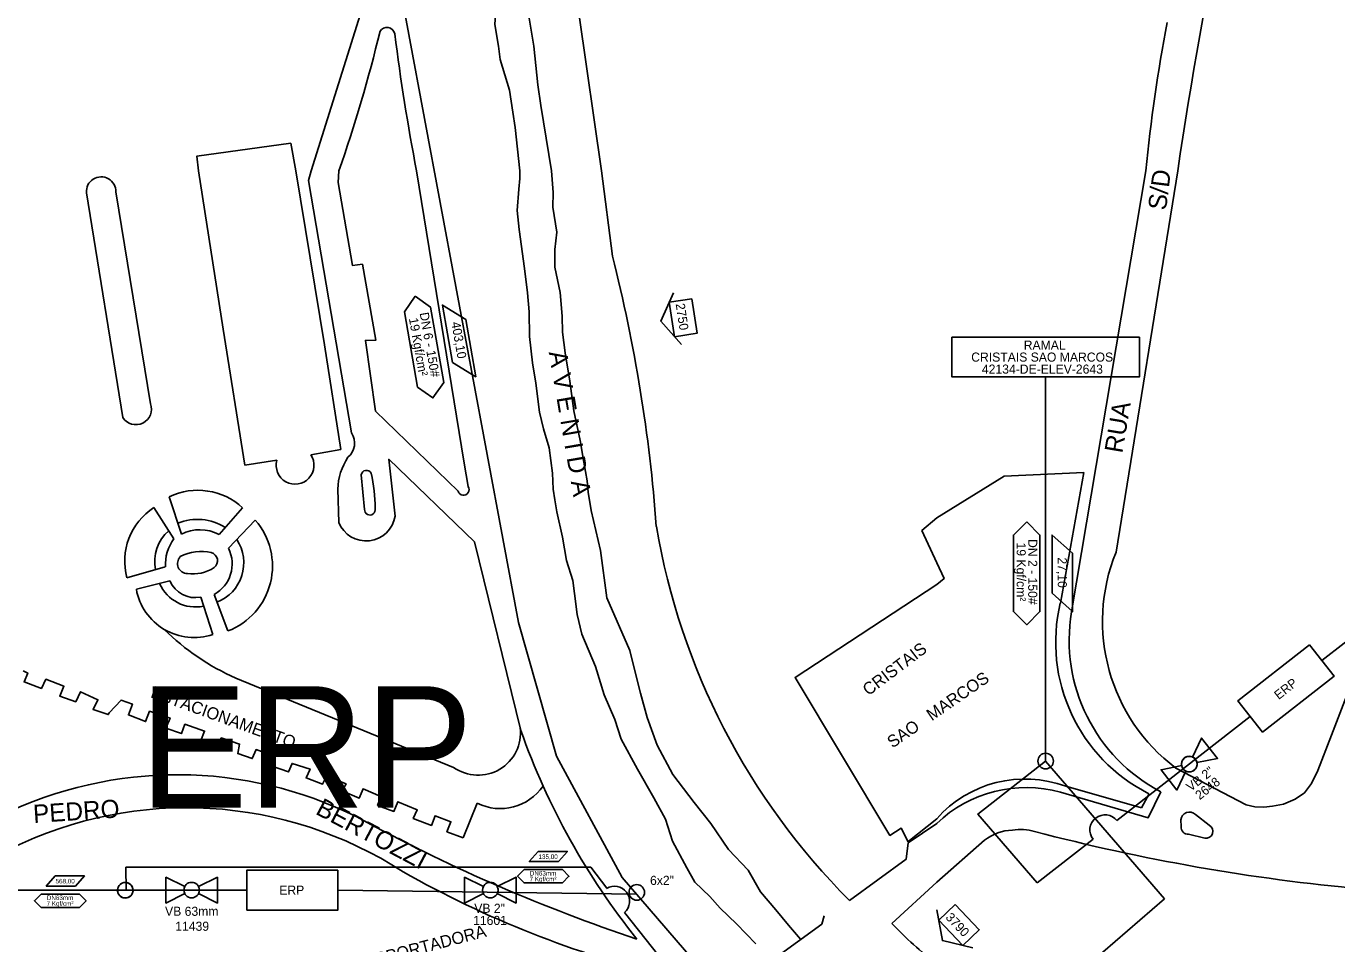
# Model space of a CAD drawing. Extents: x 325709 to 364434, y 7573432 to 7597073.
# Drawn here: x 334181.1 to 334613.3, y 7590747 to 7591049.6 of the extents above; entities that cross this region are included whole.
import ezdxf

# ---------------------------------------------------------------- set-up
doc = ezdxf.new("R2010")
doc.units = 0
for name, color, linetype in [('EDIFEXISTENT', 7, 'Continuous'), ('EDIFIDENTIF', 7, 'Continuous'), ('EDIFOBRAEXIS', 7, 'Continuous'), ('FORMATO', 7, 'Continuous'), ('LIMITE_BAIRROS_MUNICIPIOS', 7, 'Continuous'), ('LOGRADOURO', 7, 'Continuous'), ('LOGRADOURO_TEXTO', 7, 'Continuous'), ('NUM_REF', 7, 'Continuous'), ('SIMBOLO', 7, 'Continuous'), ('TEXTO', 7, 'Continuous'), ('TUBO_ACO_GN_2', 7, 'Continuous'), ('TUBO_ACO_GN_6', 7, 'Continuous'), ('TUBO_PEAD_GN_63', 7, 'Continuous'), ('VALVULA_ACO_2', 7, 'Continuous'), ('VALVULA_PEAD_63', 7, 'Continuous'), ('VES - BLOQUEIIO', 7, 'Continuous')]:
    doc.layers.add(name, color=color, linetype=linetype)

# ---------------------------------------------------------------- blocks, each defined once
blk = doc.blocks.new('VALVULA_ACO_2')
at = {"layer": 'VALVULA_ACO_2'}
for points in [[(-1.14, 0.57), (-4.25, 2.13), (-4.25, -2.13), (-1.14, -0.57)], [(-1.14, -0.57), (-4.25, -2.13), (-4.25, 2.13), (-1.14, 0.57)], [(1.14, -0.57), (4.25, -2.13), (4.25, 2.13), (1.14, 0.57)], [(1.14, -0.57), (4.25, -2.13), (4.25, 2.13), (1.14, 0.57)]]:
    blk.add_lwpolyline(points, dxfattribs=at)
blk.add_circle((0, 0), 1.28, dxfattribs=at)
for start, end in [(90, 270), (153.4349, 206.5651), (270, 90), (0, 26.5651), (333.4349, 0)]:
    blk.add_arc((0, 0), 1.28, start, end, dxfattribs=at)
blk = doc.blocks.new('INTERLIGACAO')
at = {"layer": 'SIMBOLO'}
blk.add_circle((0, 0), 1.28, dxfattribs=at)
for start, end in [(0, 180), (180, 0)]:
    blk.add_arc((0, 0), 1.28, start, end, dxfattribs=at)
blk = doc.blocks.new('VALVULA_PEAD_DN_63')
at = {"layer": 'VALVULA_PEAD_63'}
for points in [[(-1.14, 0.57), (-4.25, 2.13), (-4.25, -2.13), (-1.14, -0.57)], [(-1.14, -0.57), (-4.25, -2.13), (-4.25, 2.13), (-1.14, 0.57)], [(1.14, -0.57), (4.25, -2.13), (4.25, 2.13), (1.14, 0.57)], [(1.14, -0.57), (4.25, -2.13), (4.25, 2.13), (1.14, 0.57)]]:
    blk.add_lwpolyline(points, dxfattribs=at)
blk.add_circle((0, 0), 1.28, dxfattribs=at)
for start, end in [(90, 270), (153.4349, 206.5651), (270, 90), (0, 26.5651), (333.4349, 0)]:
    blk.add_arc((0, 0), 1.28, start, end, dxfattribs=at)
blk = doc.blocks.new('NUM_REF')
at = {"layer": 'NUM_REF'}
blk.add_lwpolyline([(-4.3125, 0.9375), (0, 3.75), (4.3125, 0.9375)], dxfattribs=at)
blk.add_lwpolyline([(2.875, -1.875), (2.875, 1.875), (-2.875, 1.875), (-2.875, -1.875)], close=True, dxfattribs=at)

msp = doc.modelspace()

# ---------------------------------------------------------------- linework, layer by layer
at = {"layer": 'EDIFEXISTENT'}
for p, q in [((334246.07, 7590949.69), (334237.94, 7591001.94)), ((334270.04, 7591001.91), (334279.45, 7590944.56)), ((334253.27, 7590904.86), (334246.07, 7590949.69)), ((334279.45, 7590944.56), (334284.91, 7590910.07)), ((334284.91, 7590910.07), (334275, 7590908.28)), ((334263.79, 7590906.5), (334253.27, 7590904.86)), ((334481.39, 7590887.53), (334503.61, 7590901.23)), ((334503.61, 7590901.23), (334529.91, 7590902.51)), ((334529.91, 7590902.51), (334522.18, 7590859.4)), ((334548.93, 7590791.83), (334523.95, 7590798.97)), ((334551.42, 7590796.53), (334548.93, 7590791.83)), ((334481.39, 7590788.27), (334471.91, 7590780.68))]:
    msp.add_line(p, q, dxfattribs=at)
for points in [[(334237.94, 7591001.94), (334237.37, 7591006.77), (334268.38, 7591011.06), (334270.04, 7591001.91)], [(334481.39, 7590872.71), (334476.54, 7590883.31), (334481.39, 7590887.53)], [(334481.39, 7590872.71), (334483.91, 7590867.51), (334481.39, 7590865.57)], [(334471.94, 7590780.7), (334469.69, 7590785.13), (334465.95, 7590782.79), (334434.67, 7590834.85), (334481.39, 7590865.57)], [(334417.87, 7590736.5), (334419.49, 7590736.06), (334443.51, 7590753.51), (334444.25, 7590756.28)]]:
    msp.add_lwpolyline(points, dxfattribs=at)
for centre, radius, start, end in [((334269.8, 7590904.83), 6.24, 164.4668, 33.5396), ((334576.48, 7590846.42), 55.84, 166.5585, 243.3272), ((334510.47, 7590762.6), 38.78, 69.6644, 138.5649)]:
    msp.add_arc(centre, radius, start, end, dxfattribs=at)
at = {"layer": 'EDIFOBRAEXIS'}
for p, q in [((334212.94, 7590920.62), (334200.97, 7590994.74)), ((334210.72, 7590994.97), (334222.14, 7590925.14)), ((334292.71, 7590890.3), (334291.63, 7590901.66)), ((334228.28, 7590894.45), (334232.29, 7590882.12)), ((334223.26, 7590890.86), (334229.84, 7590880.58)), ((334244.73, 7590881.99), (334252.5, 7590890.84)), ((334247.81, 7590877.45), (334256.67, 7590886.71)), ((334227, 7590871.32), (334214.33, 7590867.69)), ((334217.44, 7590863.93), (334228.53, 7590866.76)), ((334238.68, 7590861.36), (334242.63, 7590849.05)), ((334247.65, 7590850.19), (334243.06, 7590862.23)), ((334322.06, 7590805.19), (334250.21, 7590834.67)), ((334329.89, 7590793.39), (334325.26, 7590781.95)), ((334566.75, 7590789.61), (334571.24, 7590786.13)), ((334562.01, 7590785.66), (334561.93, 7590787.87)), ((334569.81, 7590781.87), (334564.46, 7590783.15))]:
    msp.add_line(p, q, dxfattribs=at)
for points in [[(334319.35, 7591127.91), (334318.18, 7591124), (334319.02, 7591117.4), (334328.94, 7591080.36), (334329.68, 7591074.19), (334330.23, 7591070.71), (334330.99, 7591069.38), (334331.65, 7591068.47), (334336.09, 7591056.76), (334335.67, 7591050.17), (334336.9, 7591043.02), (334337.43, 7591038.68), (334340.55, 7591028.6), (334341.61, 7591021.27), (334342.37, 7591016.29), (334343.87, 7591001.91)], [(334331.18, 7591125.99), (334330.86, 7591119.87), (334332.09, 7591115.84), (334332.97, 7591102.1), (334335.4, 7591096.16), (334337.87, 7591088.96), (334340.99, 7591081.26), (334343.85, 7591070.09), (334346.25, 7591056.9), (334348.55, 7591043.04), (334349.85, 7591030.29), (334350.82, 7591023.47), (334354.38, 7591001.91)], [(334323.53, 7590896.26), (334296.36, 7590922.74), (334293, 7590946.02), (334296.37, 7590946.1), (334291.98, 7590971.14), (334288.73, 7590970.68), (334284.05, 7590998.11), (334284.19, 7591001.91)], [(334309.86, 7591001.91), (334325.51, 7590905.54), (334326.89, 7590897.82)], [(334343.87, 7591001.91), (334343.88, 7590999.37), (334343.58, 7590995.94), (334343.08, 7590988.84), (334343.69, 7590982.6), (334345.5, 7590969.69), (334346.43, 7590961.71), (334347.04, 7590955.4), (334347.11, 7590947.26), (334348.08, 7590938.59), (334349.2, 7590931.88), (334350.37, 7590922.41), (334351.71, 7590916.87), (334353.56, 7590910.54), (334354.73, 7590902.29), (334354.86, 7590896.92), (334355.46, 7590893.47), (334356.1, 7590889.49), (334358.02, 7590881.14), (334359.31, 7590873.44), (334361.39, 7590866.82), (334361.94, 7590862.54), (334362.86, 7590855.67), (334364.39, 7590849.12), (334368.84, 7590838.43), (334371.68, 7590829.17), (334375.2, 7590820.96), (334377.31, 7590814.46), (334382.67, 7590804.64), (334388.13, 7590795.15), (334391.96, 7590788.14), (334394.31, 7590780.83), (334399.02, 7590772.12), (334401.6, 7590767.32), (334406.59, 7590762.65), (334409.99, 7590758.75), (334415.36, 7590753.62), (334421.71, 7590747.01)], [(334354.38, 7591001.91), (334354.95, 7590994.8), (334354.79, 7590989.95), (334356.1, 7590981.7), (334355.44, 7590975.96), (334355.41, 7590970.13), (334357.18, 7590961.82), (334357.83, 7590954.05), (334358.03, 7590948.72), (334358.82, 7590941.91), (334360.4, 7590932.61), (334361.73, 7590922.79), (334363.76, 7590913.04), (334365.02, 7590905.9), (334366.13, 7590899.7), (334366.44, 7590896.02), (334367.48, 7590889.97), (334370.49, 7590876.78), (334372.65, 7590861.13), (334380.18, 7590843.8), (334382.41, 7590834.84), (334383.67, 7590829.63), (334385.95, 7590821.64), (334389.25, 7590812.48), (334394.4, 7590802.82), (334401.43, 7590793.59), (334406.96, 7590786.72), (334412.77, 7590778.12), (334419.27, 7590771.33), (334423.33, 7590764.21), (334428.38, 7590758.22), (334432.51, 7590753.16), (334436.48, 7590748.58)], [(334208.53, 7590823.24), (334208.18, 7590822.63), (334203.19, 7590824.34), (334204.74, 7590827.5), (334198.98, 7590830.17), (334197.43, 7590826.86), (334192.19, 7590828.65), (334193.53, 7590831.96), (334187.6, 7590834.29), (334186.12, 7590831.26), (334180.42, 7590833.4), (334181.64, 7590836.28), (334180.06, 7590837.1)], [(334325.26, 7590781.95), (334319.87, 7590783.96), (334321.19, 7590787.25), (334315.94, 7590789.24), (334314.77, 7590786.08), (334308.79, 7590788.39), (334310.09, 7590791.17), (334303.64, 7590793.86), (334302.4, 7590790.7), (334297, 7590792.66), (334298.12, 7590795.62), (334292.21, 7590798.18), (334290.94, 7590795.1), (334285.31, 7590797.42), (334286.59, 7590799.74), (334280.1, 7590802.35), (334278.87, 7590799.7), (334273.4, 7590801.71), (334274.72, 7590804.64), (334268.79, 7590806.5), (334267.65, 7590803.7), (334261.56, 7590805.78), (334263.14, 7590808.81), (334256.93, 7590811.07), (334255.68, 7590808.12), (334250.87, 7590809.78), (334251.51, 7590812.88), (334245.42, 7590814.94), (334244.33, 7590812.19), (334238.68, 7590814.02), (334239.97, 7590817.2), (334233.46, 7590819.41), (334232.31, 7590816.35), (334227.12, 7590818.19), (334228.57, 7590821.45), (334221.82, 7590823.73), (334220.48, 7590820.3), (334214.8, 7590822.51), (334216.12, 7590826.1), (334212.38, 7590827.41), (334208.53, 7590823.24)]]:
    msp.add_lwpolyline(points, dxfattribs=at)
for centre, radius, start, end in [((334300.08, 7591046.59), 2.66, 11.6472, 148.2685), ((333833.06, 7591160.34), 478.14, 340.6497, 346.4095), ((334986.28, 7591132.33), 688.88, 187.1051, 190.91311), ((334205.84, 7590995.07), 4.88, 358.9226, 183.7949), ((334217.28, 7590923.41), 5.16, 212.6907, 19.59), ((334293.33, 7590901.48), 1.71, 25.6546, 173.9067), ((334244.7, 7590890.67), 51.48, 359.9284, 12.9647), ((334325.3, 7590896.84), 1.87, 198.1388, 31.7505), ((334237.71, 7590874.69), 21.9, 47.521, 115.5165), ((334234.54, 7590873.21), 20.95, 122.5877, 195.2805), ((334294.47, 7590890.18), 1.77, 175.9347, 14.1736), ((334237.51, 7590869.86), 17.15, 57.3838, 111.9436), ((334239.37, 7590871.61), 22.97, 291.1431, 41.1116), ((334236.93, 7590873.14), 13.43, 131.0319, 191.7946), ((334241.7, 7590871.87), 14.71, 143.7053, 182.1557), ((334238.39, 7590870.21), 13.38, 61.7052, 117.1174), ((334238.86, 7590872.67), 14, 291.7024, 33.1948), ((334238.97, 7590860.84), 15.56, 78.1739, 116.9166), ((334241.37, 7590873.35), 2.83, 306.7472, 73.8173), ((334237.6, 7590872.29), 11.45, 298.5231, 26.8035), ((334234.35, 7590872.43), 3.33, 136.7208, 268.3952), ((334235.96, 7590882.12), 13.13, 262.5491, 302.7555), ((334236.88, 7590870.21), 9.03, 202.4592, 281.4894), ((334236.45, 7590867.36), 19.32, 190.2381, 288.6592), ((334236.98, 7590871.08), 12.98, 203.632, 281.7887), ((334281.72, 7590906.29), 78.24, 225.2492, 246.2518), ((334330.14, 7590816.6), 13.98, 234.6874, 6.8714), ((334337.46, 7590808.75), 17.13, 243.777, 325.5619), ((334564.72, 7590787.7), 2.79, 43.1682, 176.6516), ((334564.35, 7590785.5), 2.35, 175.9983, 272.7345), ((334570.26, 7590784.09), 2.26, 258.7814, 64.2507)]:
    msp.add_arc(centre, radius, start, end, dxfattribs=at)
at = {"layer": 'LOGRADOURO'}
for p, q in [((334294.44, 7591063.45), (334275.11, 7591001.91)), ((334374.48, 7590973.86), (334370.8, 7591001.91)), ((334550.39, 7591001.91), (334525.86, 7590856.45)), ((334560.9, 7591001.91), (334540.54, 7590876.14)), ((334283.85, 7590896.96), (334284.22, 7590886.02)), ((334560.28, 7590804.97), (334583.42, 7590792.8)), ((334481.39, 7590767.35), (334497.17, 7590781.15)), ((334481.39, 7590767.35), (334466.57, 7590753.7))]:
    msp.add_line(p, q, dxfattribs=at)
for points in [[(334370.8, 7591001.91), (334363.53, 7591053.21), (334363.06, 7591055.34), (334363, 7591057.72), (334363.12, 7591060.03), (334363.74, 7591063.79), (334364.26, 7591066.36), (334365.49, 7591070.34), (334366.46, 7591073.04), (334367.93, 7591075.91), (334370.52, 7591078.69)], [(334275.11, 7591001.91), (334274.19, 7590998.79), (334288.43, 7590915.5)], [(334745.46, 7590931.74), (334660.12, 7590882.49), (334649.35, 7590875.9), (334645.83, 7590873.31), (334643.18, 7590871.67), (334640.58, 7590870.05), (334638.23, 7590868.05), (334635.73, 7590865.74), (334633.24, 7590862.85), (334631.13, 7590859.88), (334628.66, 7590856.2), (334626.49, 7590852.36), (334624.21, 7590848.73), (334611.59, 7590815.82), (334607.14, 7590804.15), (334605.04, 7590799.87), (334602.67, 7590796.78), (334599.66, 7590794.71), (334595.82, 7590793.08), (334592.11, 7590792.37), (334589.26, 7590792.06), (334586.37, 7590792.15), (334583.42, 7590792.8)], [(334302.76, 7590888.1), (334300.71, 7590906.82), (334328.98, 7590879.59), (334344.24, 7590817.38)], [(334555.32, 7590797.15), (334551.18, 7590788.61), (334522.24, 7590797.02)], [(334481.39, 7590786.67), (334471.96, 7590780.3), (334471.32, 7590774.88), (334452.6, 7590761.33)]]:
    msp.add_lwpolyline(points, dxfattribs=at)
for centre, radius, start, end in [((336004.03, 7590788.68), 1458.8, 164.48429, 171.59495), ((335091.68, 7590949.59), 543.81, 169.2615, 174.4783), ((333869.97, 7590846.34), 520.37, 4.2224, 14.1849), ((334283.33, 7590912.16), 6.1, 309.684, 33.2355), ((334304.64, 7590896.09), 20.81, 146.8427, 177.6061), ((334293.21, 7590889.53), 9.66, 201.3249, 351.4482), ((334614.71, 7590923.12), 229.03, 189.6676, 224.9426), ((334596.54, 7590853.35), 60.46, 157.8552, 233.1535), ((334581.53, 7590847.14), 56.44, 170.5048, 242.3311), ((334565.69, 7590895.57), 234.85, 199.447, 218.7497), ((334231.02, 7590670.52), 132.27, 61.7906, 114.4503), ((334510.9, 7590756), 42.56, 74.5438, 133.8925), ((334233.97, 7590660.56), 131.35, 57.0449, 116.2064), ((334559.81, 7591280.43), 560.62, 241.6445, 251.5665), ((334506.78, 7590769.08), 15.43, 91.5017, 128.4838), ((334509.05, 7590768.32), 16.4, 73.5128, 99.4122), ((334681.91, 7591425.69), 663.32, 255.31048, 264.79804), ((334470.96, 7591061.98), 334.96, 240.3848, 256.4609), ((334577.75, 7590861.67), 154.98, 224.1598, 231.5561)]:
    msp.add_arc(centre, radius, start, end, dxfattribs=at)
at = {"layer": 'SIMBOLO'}
for points in [[(334309.38, 7590960.56), (334314.44, 7590957.01), (334318.81, 7590932.14), (334315.26, 7590927.07), (334310.19, 7590930.62), (334305.83, 7590955.49), (334309.38, 7590960.56)], [(334511.07, 7590886.22), (334515.45, 7590881.84), (334515.45, 7590856.59), (334511.07, 7590852.22), (334506.7, 7590856.59), (334506.7, 7590881.84), (334511.07, 7590886.22)]]:
    msp.add_lwpolyline(points, dxfattribs=at)
for points in [[(334321.71, 7590938.75), (334318.39, 7590957.68), (334326.07, 7590952.94), (334329.39, 7590934.01)], [(334486.41, 7590947.08), (334548.24, 7590947.08), (334548.24, 7590933.96), (334486.41, 7590933.96)], [(334519.45, 7590862.61), (334519.45, 7590881.83), (334526.2, 7590875.83), (334526.2, 7590856.61)], [(334604.38, 7590845.63), (334580.74, 7590827.16), (334588.89, 7590816.86), (334612.52, 7590835.34)], [(334356.62, 7590774.12), (334347.01, 7590774.12), (334350.01, 7590777.5), (334359.62, 7590777.5)], [(334197.33, 7590766.05), (334187.72, 7590766.05), (334190.72, 7590769.43), (334200.33, 7590769.43)], [(334283.84, 7590771.29), (334253.84, 7590771.29), (334253.92, 7590758.16), (334283.92, 7590758.16)], [(334345.31, 7590771.47), (334357.94, 7590771.47), (334360.12, 7590769.28), (334360.12, 7590769.28), (334357.94, 7590767.1), (334345.31, 7590767.1), (334343.12, 7590769.28), (334343.12, 7590769.28)], [(334186.02, 7590763.4), (334198.65, 7590763.4), (334200.84, 7590761.21), (334200.84, 7590761.21), (334198.65, 7590759.03), (334186.02, 7590759.03), (334183.84, 7590761.21), (334183.84, 7590761.21)]]:
    msp.add_lwpolyline(points, close=True, dxfattribs=at)
at = {"layer": 'TUBO_ACO_GN_2'}
for p, q in [((334517.32, 7590807.28), (334517.32, 7590933.96)), ((334584.82, 7590822.01), (334540.85, 7590787.64)), ((334517.32, 7590807.28), (334556.5, 7590761.84)), ((334532.97, 7590781.48), (334514.57, 7590767.09)), ((334382.42, 7590763.44), (334283.88, 7590764.73)), ((334429.89, 7590652.67), (334556.5, 7590761.84))]:
    msp.add_line(p, q, dxfattribs=at)
msp.add_lwpolyline([(334517.32, 7590807.28), (334494.98, 7590789.81), (334514.57, 7590767.09)], dxfattribs=at)
msp.add_arc((334536.91, 7590784.56), 5, 38.0199, 218.0199, dxfattribs=at)
at = {"layer": 'TUBO_ACO_GN_6'}
msp.add_lwpolyline([(332056.39, 7590927.25), (332098.18, 7590951.15), (332172.29, 7591021.22), (332302.53, 7591144.13), (332414.53, 7591196.65), (332573.34, 7591222.83), (332708.14, 7591236.35), (333127.77, 7591293.57), (333382.92, 7591265.62), (333749.6, 7591201.28), (334272.71, 7591124.55), (334289.54, 7591112.82), (334302.16, 7591074.68), (334343.48, 7590852.99), (334356.06, 7590808.95), (334377.62, 7590768.9), (334430.41, 7590707.68), (334461.91, 7590686.55)], dxfattribs=at)
at = {"layer": 'TUBO_PEAD_GN_63'}
for p, q in [((334696.38, 7590909.23), (334608.45, 7590840.49)), ((334367.29, 7590772.29), (334214.01, 7590772.29)), ((334214.07, 7590764.76), (334214.01, 7590772.29)), ((334367.29, 7590772.29), (334372.58, 7590765.36)), ((334253.88, 7590764.73), (334130.98, 7590764.73)), ((334378.48, 7590757.34), (334408.48, 7590719.59))]:
    msp.add_line(p, q, dxfattribs=at)
msp.add_arc((334375.1, 7590761.02), 5, 312.6131, 121.0491, dxfattribs=at)

# ---------------------------------------------------------------- block references
at = {"layer": 'FORMATO'}
for p, xscale, yscale, rotation in [((334397.78, 7590953.49), 1.999999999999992, 1.999999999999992, 98.72520674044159), ((334488.74, 7590753.23), 1.9999999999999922, 1.9999999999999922, 133.58602159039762)]:
    msp.add_blockref('NUM_REF', p, dxfattribs=dict(at, xscale=xscale, yscale=yscale, rotation=rotation))
at = {"layer": 'SIMBOLO'}
for p, xscale, yscale, rotation in [((334517.32, 7590807.28), 1.9999999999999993, 1.9999999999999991, 0.1497222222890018), ((334213.8, 7590764.68), 1.9999999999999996, 1.9999999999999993, 85.43353407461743), ((334382.48, 7590763.97), 1.9999999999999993, 1.9999999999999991, 0.1497222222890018)]:
    msp.add_blockref('INTERLIGACAO', p, dxfattribs=dict(at, xscale=xscale, yscale=yscale, rotation=rotation))
at = {"layer": 'VALVULA_ACO_2', "xscale": 1.9999999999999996, "yscale": 2, "rotation": 38.019857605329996}
msp.add_blockref('VALVULA_ACO_2', (334564.71, 7590806.29), dxfattribs=at)
at = {"layer": 'VALVULA_ACO_2', "xscale": 2, "yscale": 2}
msp.add_blockref('VALVULA_ACO_2', (334334.18, 7590764.73), dxfattribs=at)
at = {"layer": 'VES - BLOQUEIIO', "xscale": 1.9999999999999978, "yscale": 1.9999999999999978}
msp.add_blockref('VALVULA_PEAD_DN_63', (334235.67, 7590764.73), dxfattribs=at)

# ---------------------------------------------------------------- texts
for s, rotation, p in [('2750', 278.7252, (334395.3, 7590958.03)), ('VB 2"', 38.0199, (334565.17, 7590797.13)), ('2648', 38.0199, (334568.13, 7590794.36)), ('6x2"', 0.1497, (334386.86, 7590766.43)), ('3790', 313.586, (334484.12, 7590755.54))]:
    msp.add_text(s, height=3, rotation=rotation).set_placement(p)
for s, p in [('VB 63mm', (334226.91, 7590756.25)), ('VB 2"', (334328.89, 7590757.23)), ('11439', (334230.27, 7590751.31)), ('11601', (334328.51, 7590753.23))]:
    msp.add_text(s, height=3).set_placement(p)
at = {"layer": 'EDIFIDENTIF'}
for s, rotation, p in [('CRISTAIS', 37.0997, (334458.87, 7590828.66)), ('SAO   MARCOS', 34.6925, (334466.83, 7590811.41)), ('ESTACIONAMENTO', 340.2185, (334221.87, 7590828.38)), ('TRANSPORTADORA', 14.6663, (334282.84, 7590736.28))]:
    msp.add_text(s, height=4, rotation=rotation, dxfattribs=at).set_placement(p)
at = {"layer": 'LIMITE_BAIRROS_MUNICIPIOS'}
msp.add_text('ERP', height=40, dxfattribs=at).set_placement((334218.47, 7590791.97))
at = {"layer": 'LOGRADOURO_TEXTO'}
for s, rotation, p in [('S/D', 82.875, (334557.02, 7590988.74)), ('A V E N I D A', 279.6942, (334353.42, 7590942.11)), ('RUA', 80.4283, (334542.6, 7590908.61)), ('PEDRO', 3.7487, (334183.58, 7590786.84)), ('BERTOZZI', 332.0892, (334276.21, 7590789.99))]:
    msp.add_text(s, height=6, rotation=rotation, dxfattribs=at).set_placement(p)
at = {"layer": 'TEXTO'}
for s, height, rotation, p in [('19 Kgf/cm²', 3, 279.9568, (334307.32, 7590953.22)), ('DN 6 - 150#', 3, 279.9568, (334310.86, 7590955.03)), ('403,10', 3, 279.9568, (334321.3, 7590951.9)), ('DN 2 - 150#', 3, 270, (334511.57, 7590880.51)), ('19 Kgf/cm²', 3, 270, (334507.77, 7590879.35)), ('27,10', 3, 270, (334521.32, 7590874.46)), ('ERP', 3, 38.3513, (334594.19, 7590827.4)), ('135,00', 1.5, 0, (334350.08, 7590775)), ('568,00', 1.5, 0, (334190.79, 7590766.93)), ('7 Kgf/cm²', 1.5, 0, (334347.14, 7590767.63)), ('DN63mm', 1.5, 0, (334347.2, 7590769.53)), ('DN63mm', 1.5, 0, (334187.91, 7590761.46)), ('ERP', 3, 0.3314, (334264.58, 7590763.2)), ('7 Kgf/cm²', 1.5, 0, (334187.85, 7590759.56))]:
    msp.add_text(s, height=height, rotation=rotation, dxfattribs=at).set_placement(p)
for s, p in [('RAMAL', (334510.1, 7590942.98)), ('CRISTAIS SAO MARCOS', (334492.78, 7590939.02)), ('42134-DE-ELEV-2643', (334496.3, 7590935.06))]:
    msp.add_text(s, height=3, dxfattribs=at).set_placement(p)

doc.saveas('drawing.dxf')
